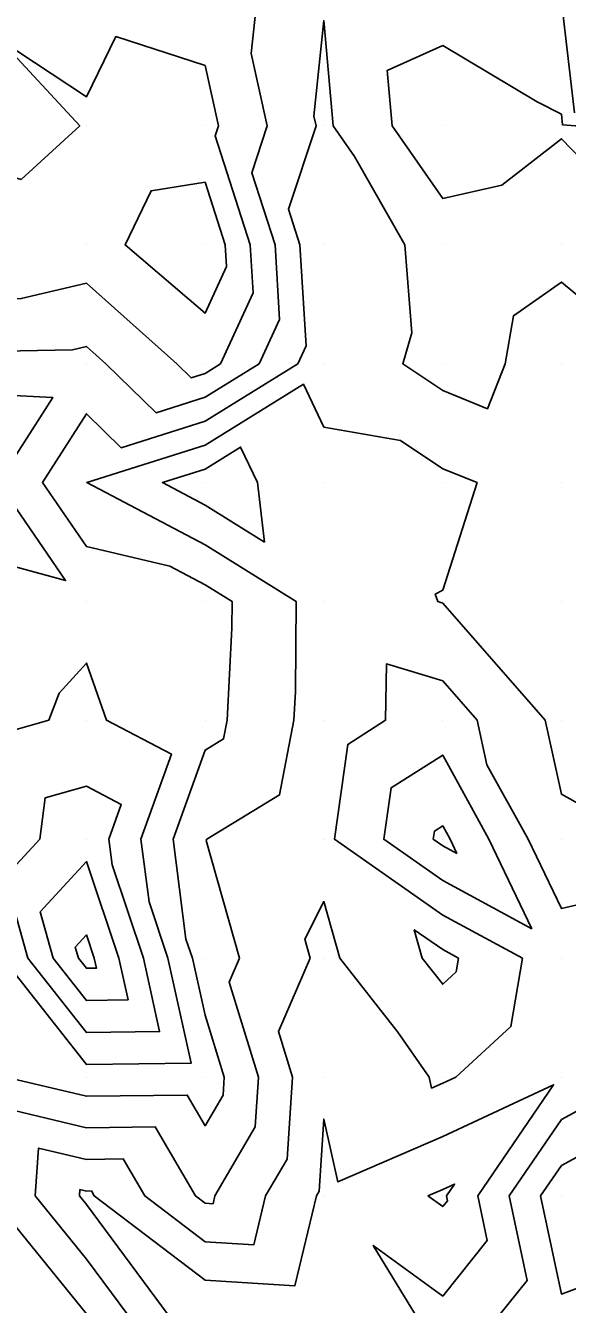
# Model space of a CAD drawing. Extents: x 2188792 to 2191981, y 386090 to 389710.
# Drawn here: x 2190465 to 2190510.7, y 388221.1 to 388328.7 of the extents above; entities that cross this region are included whole.
import ezdxf

# ---------------------------------------------------------------- set-up
doc = ezdxf.new("R2010")
doc.units = 0
for name, color, linetype in [('DTM Contours Major', 7, 'Continuous'), ('DTM Contours Minor', 7, 'Continuous'), ('Exist DTM QL2 LIDAR Elevation Point', 7, 'Continuous')]:
    doc.layers.add(name, color=color, linetype=linetype)

msp = doc.modelspace()

# ---------------------------------------------------------------- linework, layer by layer
at = {"layer": 'DTM Contours Major'}
for points in [[(2190511.27, 388321.34), (2190510.21, 388330.23)], [(2190463.38, 388240.22), (2190470.15, 388238.6), (2190478.65, 388238.71), (2190480.15, 388236.13), (2190481.66, 388238.71), (2190481.76, 388240.22), (2190480.15, 388245.42), (2190479.08, 388250.22), (2190478.54, 388251.83), (2190477.47, 388260.22), (2190480.15, 388267.73), (2190481.71, 388268.67), (2190482.01, 388270.23), (2190482.4, 388277.98), (2190482.42, 388280.23), (2190480.15, 388281.63), (2190477.19, 388283.19), (2190470.15, 388284.84), (2190466.45, 388290.23), (2190470.15, 388296.02), (2190473.08, 388293.16), (2190480.15, 388295.39), (2190487.96, 388300.23), (2190488.65, 388301.73), (2190488.13, 388310.23), (2190487.17, 388313.22), (2190489.51, 388320.23), (2190489.32, 388321.06), (2190490.15, 388329.1), (2190490.94, 388320.23), (2190492.73, 388317.66), (2190496.96, 388310.23), (2190497.55, 388302.83), (2190496.8, 388300.23), (2190500.16, 388297.98), (2190503.94, 388296.44), (2190505.41, 388300.23), (2190506.12, 388304.27), (2190510.16, 388307.1), (2190518.48, 388300.23)]]:
    msp.add_lwpolyline(points, dxfattribs=at)
at = {"layer": 'DTM Contours Minor'}
for points in [[(2190460.15, 388301.23), (2190468.97, 388301.41), (2190470.15, 388301.69), (2190471.79, 388300.23), (2190476.03, 388296.1), (2190480.15, 388297.41), (2190484.71, 388300.23), (2190486.42, 388303.96), (2190486.04, 388310.23), (2190484.08, 388316.3), (2190485.39, 388320.23), (2190484.04, 388326.34), (2190484.45, 388330.23)], [(2190480.15, 388299.42), (2190478.97, 388299.04), (2190477.76, 388300.23), (2190470.15, 388307), (2190464.67, 388305.71), (2190460.15, 388305.62), (2190451.92, 388310.23), (2190460.15, 388317.02), (2190464.65, 388315.73), (2190469.6, 388320.23), (2190462.9, 388327.48), (2190470.15, 388322.68), (2190472.63, 388327.75), (2190480.15, 388325.31), (2190481.27, 388320.23), (2190480.99, 388319.39), (2190483.94, 388310.23), (2190484.19, 388306.19), (2190481.46, 388300.23), (2190480.15, 388299.42)], [(2190510.26, 388320.33), (2190510.16, 388321.22), (2190508.13, 388322.26), (2190500.16, 388326.99), (2190495.49, 388324.9), (2190495.9, 388320.23), (2190500.16, 388314.12), (2190505.15, 388315.24), (2190510.16, 388319.15), (2190518.82, 388310.23), (2190520.16, 388308.99), (2190520.75, 388309.63), (2190521.82, 388310.23), (2190520.16, 388311.7), (2190511.35, 388320.23), (2190510.26, 388320.33)], [(2190481.85, 388310.23), (2190480.15, 388315.5), (2190475.6, 388314.78), (2190473.41, 388310.23), (2190480.15, 388304.47), (2190481.96, 388308.42), (2190481.85, 388310.23)], [(2190516.93, 388260.22), (2190510.16, 388264.01), (2190508.78, 388270.23), (2190500.16, 388280.1), (2190499.74, 388280.23), (2190499.53, 388280.85), (2190500.16, 388281.19), (2190503.05, 388290.23), (2190500.16, 388291.4), (2190496.61, 388293.77), (2190490.15, 388294.9), (2190488.43, 388298.5), (2190480.15, 388293.38), (2190470.18, 388290.23), (2190480.15, 388284.98), (2190487.81, 388280.23), (2190487.75, 388272.62), (2190487.63, 388270.23), (2190486.43, 388263.95), (2190480.3, 388260.22), (2190480.25, 388260.13), (2190483.04, 388250.22), (2190482.17, 388248.21), (2190484.64, 388240.22), (2190484.36, 388236.02), (2190480.98, 388230.22), (2190480.82, 388229.56), (2190480.15, 388229.6), (2190479.33, 388230.22), (2190475.95, 388236.02), (2190470.15, 388235.95), (2190462.63, 388237.74)], [(2190460.15, 388284.23), (2190468.4, 388281.98), (2190462.73, 388290.23), (2190467.32, 388297.39), (2190460.15, 388297.76)], [(2190485.16, 388285.22), (2190484.57, 388290.23), (2190483.14, 388293.22), (2190480.15, 388291.37), (2190476.55, 388290.23), (2190480.15, 388288.33), (2190485.16, 388285.22)], [(2190504.95, 388220.22), (2190507.27, 388223.11), (2190505.76, 388230.22), (2190510.16, 388236.65), (2190516.71, 388240.22), (2190515.72, 388244.66), (2190520.16, 388243.59), (2190525.59, 388240.22), (2190525.92, 388235.99), (2190535.37, 388223.99), (2190535.4, 388223.94), (2190541.51, 388231.2), (2190542.55, 388232.51), (2190546.14, 388237.59), (2190547.85, 388239.45), (2190551.61, 388244.51), (2190557.35, 388249.8), (2190558.29, 388251.02), (2190558.39, 388251.16), (2190564.01, 388258.54), (2190564.71, 388259.49), (2190568.93, 388265.37), (2190571.12, 388268.38), (2190584.19, 388290.85)], [(2190474.75, 388260.22), (2190477.32, 388267.39), (2190471.86, 388270.23), (2190470.15, 388275.05), (2190467.86, 388272.52), (2190467, 388270.23), (2190461.66, 388268.72), (2190460.57, 388260.22), (2190460.37, 388260), (2190463.11, 388250.22), (2190470.15, 388241.28), (2190478.98, 388241.39), (2190477.02, 388250.22), (2190475.43, 388254.95), (2190474.75, 388260.22)], [(2190514.88, 388255.5), (2190510.16, 388254.39), (2190507.35, 388260.22), (2190503.89, 388266.49), (2190503.07, 388270.23), (2190500.16, 388273.56), (2190495.42, 388274.97), (2190495.35, 388270.23), (2190492.17, 388268.21), (2190491.04, 388260.22), (2190500.16, 388253.85), (2190506.88, 388250.22), (2190505.91, 388244.47), (2190501.28, 388240.22), (2190500.16, 388239.7), (2190499.23, 388239.3), (2190499.03, 388240.22), (2190496.37, 388244.01), (2190491.49, 388250.22), (2190490.15, 388254.98), (2190488.56, 388251.82), (2190489.01, 388250.22), (2190486.33, 388244.05), (2190487.51, 388240.22), (2190487.06, 388233.32), (2190485.25, 388230.22), (2190484.26, 388226.11), (2190480.15, 388226.37), (2190475.07, 388230.22), (2190473.26, 388233.33), (2190470.15, 388233.29), (2190466.12, 388234.25), (2190465.83, 388230.22), (2190470.15, 388224.91), (2190473.63, 388220.22)], [(2190507.68, 388252.7), (2190504.06, 388260.22), (2190500.16, 388267.3), (2190495.82, 388264.56), (2190495.2, 388260.22), (2190500.16, 388256.76), (2190507.68, 388252.7)], [(2190472.04, 388260.22), (2190473.09, 388263.16), (2190470.15, 388264.69), (2190466.67, 388263.71), (2190466.22, 388260.22), (2190463.32, 388257.06), (2190465.23, 388250.22), (2190470.15, 388243.97), (2190476.32, 388244.05), (2190474.95, 388250.22), (2190472.32, 388258.06), (2190472.04, 388260.22)], [(2190501.35, 388259.03), (2190500.78, 388260.22), (2190500.16, 388261.35), (2190499.47, 388260.91), (2190499.37, 388260.22), (2190500.16, 388259.67), (2190501.35, 388259.03)], [(2190472.88, 388250.22), (2190470.15, 388258.35), (2190466.27, 388254.11), (2190467.36, 388250.22), (2190470.15, 388246.67), (2190473.66, 388246.72), (2190472.88, 388250.22)], [(2190470.81, 388250.22), (2190470.15, 388252.18), (2190469.21, 388251.16), (2190469.48, 388250.22), (2190470.15, 388249.37), (2190471, 388249.38), (2190470.81, 388250.22)], [(2190500.16, 388250.94), (2190497.76, 388252.61), (2190498.44, 388250.22), (2190500.16, 388248.03), (2190501.3, 388249.08), (2190501.49, 388250.22), (2190500.16, 388250.94)], [(2190497.88, 388220.22), (2190494.31, 388226.06), (2190500.16, 388221.79), (2190503.91, 388226.46), (2190503.12, 388230.22), (2190509.5, 388239.57), (2190500.16, 388235.23), (2190491.33, 388231.4), (2190490.15, 388236.69), (2190489.75, 388230.62), (2190489.52, 388230.22), (2190487.71, 388222.66), (2190480.15, 388223.14), (2190470.81, 388230.22), (2190470.57, 388230.64), (2190470.15, 388230.63), (2190469.61, 388230.76), (2190469.58, 388230.22), (2190470.15, 388229.51), (2190477.05, 388220.22)], [(2190508.41, 388230.22), (2190510.16, 388232.78), (2190515.77, 388235.84), (2190516.13, 388230.22), (2190516.18, 388224.2), (2190510.16, 388221.97), (2190508.41, 388230.22)], [(2190498.92, 388230.22), (2190500.16, 388230.76), (2190501.16, 388231.22), (2190500.47, 388230.22), (2190500.56, 388229.82), (2190500.16, 388229.32), (2190498.92, 388230.22)], [(2190462.09, 388230.22), (2190470.15, 388220.3)]]:
    msp.add_lwpolyline(points, dxfattribs=at)
at = {"layer": 'Exist DTM QL2 LIDAR Elevation Point'}
for p, q in [((2190470.15, 388320.23), (2190470.15, 388320.23)), ((2190480.15, 388320.23), (2190480.15, 388320.23)), ((2190490.15, 388320.23), (2190490.15, 388320.23)), ((2190500.16, 388320.23), (2190500.16, 388320.23)), ((2190510.16, 388320.23), (2190510.16, 388320.23)), ((2190470.15, 388310.23), (2190470.15, 388310.23)), ((2190480.15, 388310.23), (2190480.15, 388310.23)), ((2190490.15, 388310.23), (2190490.15, 388310.23)), ((2190500.16, 388310.23), (2190500.16, 388310.23)), ((2190510.16, 388310.23), (2190510.16, 388310.23)), ((2190470.15, 388300.23), (2190470.15, 388300.23)), ((2190480.15, 388300.23), (2190480.15, 388300.23)), ((2190490.15, 388300.23), (2190490.15, 388300.23)), ((2190500.16, 388300.23), (2190500.16, 388300.23)), ((2190510.16, 388300.23), (2190510.16, 388300.23)), ((2190470.15, 388290.23), (2190470.15, 388290.23)), ((2190480.15, 388290.23), (2190480.15, 388290.23)), ((2190490.15, 388290.23), (2190490.15, 388290.23)), ((2190500.16, 388290.23), (2190500.16, 388290.23)), ((2190510.16, 388290.23), (2190510.16, 388290.23)), ((2190470.15, 388280.23), (2190470.15, 388280.23)), ((2190480.15, 388280.23), (2190480.15, 388280.23)), ((2190490.15, 388280.23), (2190490.15, 388280.23)), ((2190500.16, 388280.23), (2190500.16, 388280.23)), ((2190510.16, 388280.23), (2190510.16, 388280.23)), ((2190470.15, 388270.23), (2190470.15, 388270.23)), ((2190480.15, 388270.23), (2190480.15, 388270.23)), ((2190490.15, 388270.23), (2190490.15, 388270.23)), ((2190500.16, 388270.23), (2190500.16, 388270.23)), ((2190510.16, 388270.23), (2190510.16, 388270.23)), ((2190470.15, 388260.22), (2190470.15, 388260.22)), ((2190480.15, 388260.22), (2190480.15, 388260.22)), ((2190490.15, 388260.22), (2190490.15, 388260.22)), ((2190500.16, 388260.22), (2190500.16, 388260.22)), ((2190510.16, 388260.22), (2190510.16, 388260.22)), ((2190470.15, 388250.22), (2190470.15, 388250.22)), ((2190480.15, 388250.22), (2190480.15, 388250.22)), ((2190490.15, 388250.22), (2190490.15, 388250.22)), ((2190500.16, 388250.22), (2190500.16, 388250.22)), ((2190510.16, 388250.22), (2190510.16, 388250.22)), ((2190470.15, 388240.22), (2190470.15, 388240.22)), ((2190480.15, 388240.22), (2190480.15, 388240.22)), ((2190490.15, 388240.22), (2190490.15, 388240.22)), ((2190500.16, 388240.22), (2190500.16, 388240.22)), ((2190510.16, 388240.22), (2190510.16, 388240.22)), ((2190470.15, 388230.22), (2190470.15, 388230.22)), ((2190480.15, 388230.22), (2190480.15, 388230.22)), ((2190490.15, 388230.22), (2190490.15, 388230.22)), ((2190500.16, 388230.22), (2190500.16, 388230.22)), ((2190510.16, 388230.22), (2190510.16, 388230.22))]:
    msp.add_line(p, q, dxfattribs=at)

doc.saveas('drawing.dxf')
